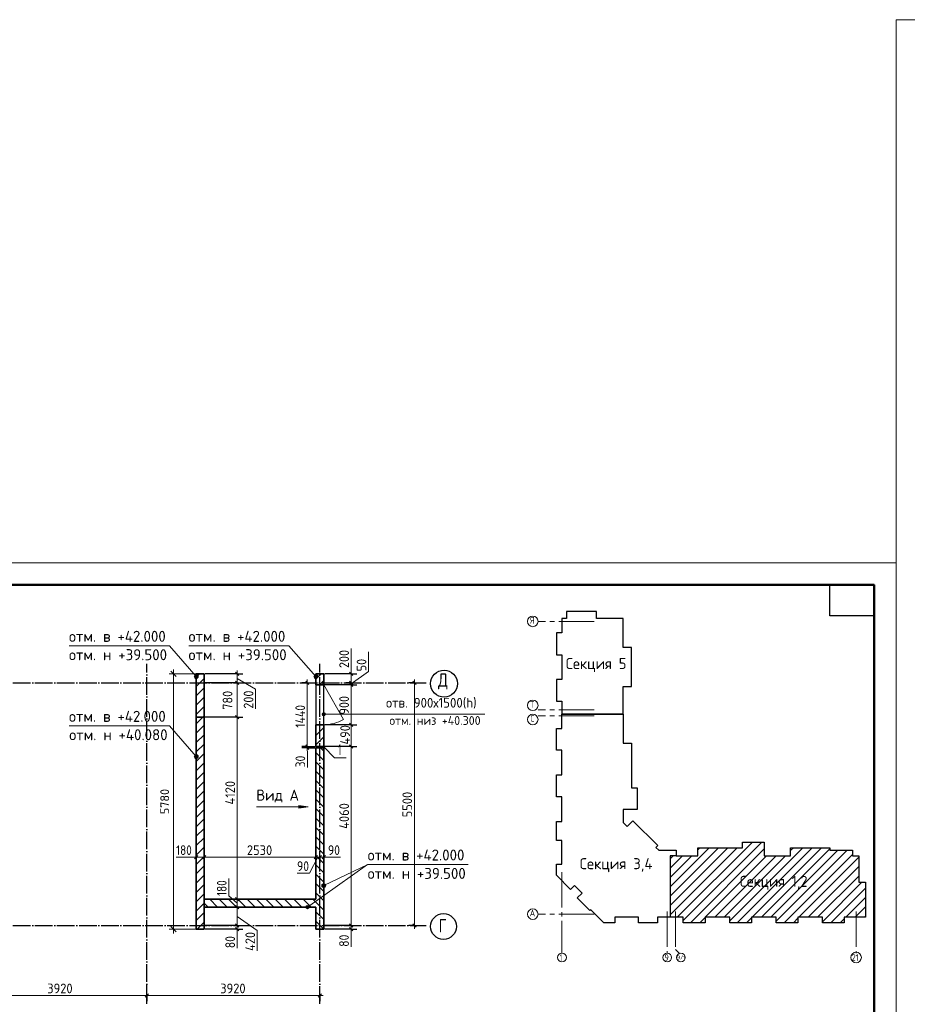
# Model space of a CAD drawing. Header units: millimetres. Extents: x -49773 to 2322955, y -3321 to 58485.
# Tile 518 of 580: x 2019893 to 2040009, y 25928 to 48225. Entities that reach past the tile are written whole.
import ezdxf

# ---------------------------------------------------------------- set-up
doc = ezdxf.new("R2010")
doc.units = ezdxf.units.MM
doc.header["$PDMODE"] = 65
doc.linetypes.add('______11', pattern=[500, 400, -50, 0, -50])
doc.linetypes.add('______5', pattern=[1100, 800, -100, 100, -100])
for name, color, linetype, lineweight in [('Standard', 7, 'Continuous', 25), ('Высотная отметка (окна)', 7, 'Continuous', 13), ('Высотная отметка (отверстия)', 7, 'Continuous', 13), ('Высотная отметки_ общее', 7, 'Continuous', 13), ('Макрос окна_ общее', 7, 'Continuous', 13), ('Ограждение_ 2D надпись', 7, 'Continuous', 13), ('Размерная линия_ общее', 7, 'Continuous', 13), ('СПДС_РАЗМЕРЫ', 152, 'Continuous', 25), ('Стена_ общее', 7, 'Continuous', 35), ('Фундамент_ общее', 7, 'Continuous', 35)]:
    doc.layers.add(name, color=color, linetype=linetype, lineweight=lineweight)
doc.layers.add('Осевая линия_ общее', color=7, linetype='______5', lineweight=13, true_color=0xa0a0a0)
doc.styles.add('ISOCPEUR', font='txt')
doc.dimstyles.new('__________2', dxfattribs={"dimtxt": 250, "dimasz": 200, "dimexe": 0, "dimexo": 0, "dimgap": 100, "dimtad": 1, "dimdec": 0, "dimrnd": 1, "dimzin": 12, "dimdsep": 46, "dimtxsty": 'ISOCPEUR', "dimblk": 'ALL_ML_STRICH', "dimblk1": 'ALL_ML_STRICH', "dimblk2": 'ALL_ML_STRICH', "dimsah": 1, "dimcen": 0, "dimclrd": 7, "dimclre": 7, "dimclrt": 7, "dimadec": 0, "dimazin": 0, "dimtfac": 1, "dimtdec": 0, "dimtmove": 1, "dimatfit": 3, "dimfxl": 0, "dimtzin": 0, "dimlwd": 0, "dimlwe": 13, "dimarcsym": 0})

# ---------------------------------------------------------------- blocks, each defined once
blk = doc.blocks.new('ALL_ML_STRICH')
at = {"color": 0, "linetype": 'ByBlock', "lineweight": -2}
for p, q in [((-1, 0), (0.5, 0)), ((-0.3, -0.3), (0.3, 0.3)), ((0, -0.5), (0, 0.5))]:
    blk.add_line(p, q, dxfattribs=at)
blk = doc.blocks.new('*D983')
at = {"layer": 'Defpoints', "color": 0}
for p in [(2023895, 33409), (2023380, 27629), (2023895, 27629)]:
    blk.add_point(p, dxfattribs=at)
at = {"layer": 'СПДС_РАЗМЕРЫ', "color": 7, "lineweight": 13}
for p, q in [((2023895, 33409), (2023380, 33409)), ((2023895, 27629), (2023380, 27629))]:
    blk.add_line(p, q, dxfattribs=at)
at = {"layer": 'СПДС_РАЗМЕРЫ', "color": 7, "lineweight": 0}
blk.add_line((2023380, 33209), (2023380, 27829), dxfattribs=at)
at = {"layer": 'СПДС_РАЗМЕРЫ', "color": 7, "lineweight": 0, "xscale": 200, "yscale": 200, "zscale": 200}
for p, rotation in [((2023380, 33409), 90), ((2023380, 27629), 270)]:
    blk.add_blockref('ALL_ML_STRICH', p, dxfattribs=dict(at, rotation=rotation))
at = {"layer": 'СПДС_РАЗМЕРЫ', "color": 7, "insert": (2023180, 30519), "char_height": 200, "attachment_point": 5, "rotation": 90, "style": 'ISOCPEUR'}
blk.add_mtext('5780', dxfattribs=at)

msp = doc.modelspace()

# ---------------------------------------------------------------- hatches: boundary and pattern name
at = {"layer": 'Высотная отметка (окна)', "linetype": 'Continuous', "lineweight": 13, "transparency": 33554687}
for points in [[(2026752.3, 32478.8), (2026752.3, 32516.3), (2026747.1, 32497.6)], [(2026752.3, 32516.3), (2026765.8, 32465.3), (2026765.8, 32529.8)], [(2026752.3, 32516.3), (2026752.3, 32478.8), (2026765.8, 32465.3)], [(2026765.8, 32529.8), (2026784.6, 32460.1), (2026784.6, 32535.1)], [(2026765.8, 32529.8), (2026765.8, 32465.3), (2026784.6, 32460.1)], [(2026784.6, 32535.1), (2026784.6, 32460.1), (2026803.3, 32465.3)], [(2026784.6, 32535.1), (2026803.3, 32465.3), (2026803.3, 32529.8)], [(2026803.3, 32529.8), (2026803.3, 32465.3), (2026816.8, 32478.8)], [(2026803.3, 32529.8), (2026816.8, 32478.8), (2026816.8, 32516.3)], [(2026816.8, 32516.3), (2026816.8, 32478.8), (2026822.1, 32497.6)]]:
    msp.add_hatch(color=7, dxfattribs=at).paths.add_polyline_path(points)
at = {"layer": 'Высотная отметки_ общее', "linetype": 'Continuous', "lineweight": 13, "transparency": 33554687}
for points in [[(2023850.7, 33342), (2023908.8, 33393.1), (2023885.9, 33394.6)], [(2023850.7, 33342), (2023885.9, 33394.6), (2023852.1, 33364.9)], [(2023860.8, 33321), (2023908.8, 33393.1), (2023850.7, 33342)], [(2023852.1, 33364.9), (2023885.9, 33394.6), (2023864.9, 33384.5)], [(2023860.8, 33321), (2023928.4, 33380.4), (2023908.8, 33393.1)], [(2023880.4, 33308.2), (2023928.4, 33380.4), (2023860.8, 33321)], [(2023880.4, 33308.2), (2023938.5, 33359.3), (2023928.4, 33380.4)], [(2023903.2, 33306.7), (2023938.5, 33359.3), (2023880.4, 33308.2)], [(2023903.2, 33306.7), (2023937, 33336.5), (2023938.5, 33359.3)], [(2023937, 33336.5), (2023903.2, 33306.7), (2023924.3, 33316.9)], [(2026560.6, 33342), (2026618.8, 33393.1), (2026595.9, 33394.6)], [(2026560.6, 33342), (2026595.9, 33394.6), (2026562.1, 33364.9)], [(2026570.8, 33321), (2026618.8, 33393.1), (2026560.6, 33342)], [(2026562.1, 33364.9), (2026595.9, 33394.6), (2026574.9, 33384.5)], [(2026570.8, 33321), (2026638.4, 33380.4), (2026618.8, 33393.1)], [(2026590.4, 33308.2), (2026638.4, 33380.4), (2026570.8, 33321)], [(2026590.4, 33308.2), (2026648.5, 33359.3), (2026638.4, 33380.4)], [(2026613.2, 33306.7), (2026648.5, 33359.3), (2026590.4, 33308.2)], [(2026613.2, 33306.7), (2026647, 33336.5), (2026648.5, 33359.3)], [(2026647, 33336.5), (2026613.2, 33306.7), (2026634.3, 33316.9)], [(2023850.7, 31530.1), (2023908.8, 31581.2), (2023885.9, 31582.7)], [(2023850.7, 31530.1), (2023885.9, 31582.7), (2023852.1, 31553)], [(2023860.8, 31509.1), (2023908.8, 31581.2), (2023850.7, 31530.1)], [(2023852.1, 31553), (2023885.9, 31582.7), (2023864.9, 31572.6)], [(2023860.8, 31509.1), (2023928.4, 31568.5), (2023908.8, 31581.2)], [(2023880.4, 31496.3), (2023928.4, 31568.5), (2023860.8, 31509.1)], [(2023880.4, 31496.3), (2023938.5, 31547.4), (2023928.4, 31568.5)], [(2023903.2, 31494.8), (2023938.5, 31547.4), (2023880.4, 31496.3)], [(2023903.2, 31494.8), (2023937, 31524.6), (2023938.5, 31547.4)], [(2023937, 31524.6), (2023903.2, 31494.8), (2023924.3, 31505)], [(2026740, 28619.1), (2026780.9, 28570.9), (2026747.6, 28640.7)], [(2026759.3, 28578.5), (2026740, 28619.1), (2026743.9, 28596.1)], [(2026740, 28619.1), (2026759.3, 28578.5), (2026780.9, 28570.9)], [(2026747.6, 28640.7), (2026803.9, 28574.9), (2026765.2, 28656.1)], [(2026747.6, 28640.7), (2026780.9, 28570.9), (2026803.9, 28574.9)], [(2026765.2, 28656.1), (2026821.5, 28590.2), (2026788.2, 28660.1)], [(2026765.2, 28656.1), (2026803.9, 28574.9), (2026821.5, 28590.2)], [(2026788.2, 28660.1), (2026821.5, 28590.2), (2026829.2, 28611.8)], [(2026788.2, 28660.1), (2026829.2, 28611.8), (2026809.8, 28652.4)], [(2026809.8, 28652.4), (2026829.2, 28611.8), (2026825.2, 28634.8)]]:
    msp.add_hatch(color=7, dxfattribs=at).paths.add_polyline_path(points)
at = {"layer": 'Ограждение_ 2D надпись', "linetype": 'Continuous', "lineweight": 13, "transparency": 33554687}
for points in [[(2026376, 28125.9), (2026416.4, 28092), (2026379.2, 28144.7)], [(2026397.6, 28095.3), (2026376, 28125.9), (2026382.5, 28107.6)], [(2026376, 28125.9), (2026397.6, 28095.3), (2026416.4, 28092)], [(2026379.2, 28144.7), (2026434.8, 28098.5), (2026391.5, 28159.8)], [(2026379.2, 28144.7), (2026416.4, 28092), (2026434.8, 28098.5)], [(2026391.5, 28159.8), (2026447, 28113.6), (2026409.9, 28166.3)], [(2026391.5, 28159.8), (2026434.8, 28098.5), (2026447, 28113.6)], [(2026409.9, 28166.3), (2026447, 28113.6), (2026450.3, 28132.4)], [(2026409.9, 28166.3), (2026450.3, 28132.4), (2026428.7, 28163.1)], [(2026428.7, 28163.1), (2026450.3, 28132.4), (2026443.8, 28150.8)]]:
    msp.add_hatch(color=7, dxfattribs=at).paths.add_polyline_path(points)
at = {"layer": 'Осевая линия_ общее', "linetype": 'Continuous', "lineweight": 13, "transparency": 33554687}
msp.add_hatch(color=7, dxfattribs=at).paths.add_polyline_path([(2026221, 30371.1), (2026431, 30401.1), (2026221, 30431.1)])

# ---------------------------------------------------------------- linework, layer by layer
at = {"layer": 'Standard', "color": 7, "linetype": '______5', "lineweight": 13, "transparency": 33554687}
for p, q in [((2032911, 34599.1), (2031641, 34599.1)), ((2032911, 32598.1), (2031641, 32598.1)), ((2032911, 32458.1), (2031641, 32458.1)), ((2032182, 28918.3), (2032182, 27088.3)), ((2032911, 27969.1), (2031641, 27969.1)), ((2034568, 28028.3), (2034568, 27088.3)), ((2034758, 28028.3), (2034758, 27166.2)), ((2038848, 28028.3), (2038848, 27088.3)), ((2034842.5, 27081.7), (2034758, 27166.2))]:
    msp.add_line(p, q, dxfattribs=at)
at = {"layer": 'Standard', "color": 7, "linetype": 'Continuous', "lineweight": 13, "transparency": 33554687}
for p, q in [((2034642, 28595.3), (2035519.9, 29473.1)), ((2034642, 28171), (2035944.1, 29473.1)), ((2034642, 28383.1), (2035732, 29473.1)), ((2034642, 27958.9), (2036156.3, 29473.1)), ((2034794.4, 27899.1), (2036497.4, 29602.1)), ((2034932, 27824.6), (2036709.5, 29602.1)), ((2035093.7, 27774.1), (2036766, 29446.5)), ((2035261, 29426.4), (2035307.7, 29473.1)), ((2035984, 27815.9), (2037641.2, 29473.1)), ((2036154.3, 27774.1), (2037853.3, 29473.1)), ((2036276, 29592.9), (2036285.2, 29602.1)), ((2036491.5, 27899.1), (2038065.4, 29473.1)), ((2036703.6, 27899.1), (2038251, 29446.6)), ((2037365, 29409.1), (2037429, 29473.1)), ((2034642, 29019.5), (2034911.6, 29289.1)), ((2034642, 29231.7), (2034699.5, 29289.1)), ((2034642, 28807.4), (2035123.7, 29289.1)), ((2035430.8, 27899.1), (2036820.8, 29289.1)), ((2035642.9, 27899.1), (2037032.9, 29289.1)), ((2035855.1, 27899.1), (2037245.1, 29289.1)), ((2036915.7, 27899.1), (2038431.7, 29415.1)), ((2037036, 27807.3), (2038643.8, 29415.1)), ((2037215, 27774.1), (2038763, 29322.1)), ((2037552.1, 27899.1), (2038910, 29257)), ((2037764.2, 27899.1), (2038910, 29044.9)), ((2037976.4, 27899.1), (2038910, 28832.8)), ((2038088, 27798.6), (2038980.5, 28691.1)), ((2038275.6, 27774.1), (2039063, 28561.5)), ((2038612.8, 27899.1), (2039063, 28349.4)), ((2038824.9, 27899.1), (2039063, 28137.2)), ((2035305.8, 27774.1), (2035424, 27892.3)), ((2036366.4, 27774.1), (2036476, 27883.7)), ((2037427.1, 27774.1), (2037528, 27875)), ((2039037, 27899.1), (2039063, 27925.1)), ((2038487.8, 27774.1), (2038580, 27866.4))]:
    msp.add_line(p, q, dxfattribs=at)
for points in [[(2039754.9, 6224.7), (2099154.9, 6224.7), (2099154.9, 48224.7), (2039754.9, 48224.7), (2039754.9, 6224.7)], [(1997754.9, 6224.7), (2039754.9, 6224.7), (2039754.9, 35924.7), (1997754.9, 35924.7), (1997754.9, 6224.7)]]:
    msp.add_lwpolyline(points, close=True, dxfattribs=at)
at = {"layer": 'Standard', "color": 7, "linetype": 'Continuous', "lineweight": 50, "transparency": 33554687}
msp.add_lwpolyline([(1999754.9, 35424.7), (2039254.9, 35424.7), (2039254.9, 6724.7), (1999754.9, 6724.7), (1999754.9, 35424.7)], close=True, dxfattribs=at)
at = {"layer": 'Standard', "color": 7, "linetype": 'Continuous', "lineweight": 25, "transparency": 33554687}
msp.add_lwpolyline([(2039254.9, 35424.7), (2039254.9, 34724.7), (2038254.9, 34724.7), (2038254.9, 35424.7), (2039254.9, 35424.7)], close=True, dxfattribs=at)
at = {"layer": 'Standard', "color": 7, "linetype": 'Continuous', "lineweight": 13, "transparency": 33554687}
for centre, radius in [((2031521, 34599.1), 120), ((2031521, 32698.1), 120), ((2031521, 32378.2), 120), ((2031521, 27969.1), 120), ((2032182, 26988.3), 100), ((2034568, 26988.3), 100), ((2034878, 26988.3), 100), ((2038848, 26988.3), 120)]:
    msp.add_circle(centre, radius, dxfattribs=at)
at = {"layer": 'Высотная отметка (окна)', "color": 7, "linetype": 'Continuous', "lineweight": 13, "transparency": 33554687}
for p, q in [((2026747.1, 32497.6), (2026747.1, 32497.6)), ((2026784.6, 32535.1), (2026784.6, 32535.1)), ((2026784.6, 32497.6), (2030431.3, 32497.6)), ((2026784.6, 32460.1), (2026784.6, 32460.1)), ((2026822.1, 32497.6), (2026822.1, 32497.6))]:
    msp.add_line(p, q, dxfattribs=at)
msp.add_circle((2026784.6, 32497.6), 37.5, dxfattribs=at)
at = {"layer": 'Высотная отметка (отверстия)', "color": 7, "linetype": 'Continuous', "lineweight": 13, "transparency": 33554687}
msp.add_lwpolyline([(2026784.6, 31759.2), (2027025, 31509.1), (2027295, 31509.1)], dxfattribs=at)
at = {"layer": 'Высотная отметки_ общее', "color": 7, "linetype": 'Continuous', "lineweight": 13, "transparency": 33554687}
for p, q in [((2023860.8, 33321), (2023860.8, 33321)), ((2023864.9, 33384.5), (2023864.9, 33384.5)), ((2023924.3, 33316.9), (2023924.3, 33316.9)), ((2023928.4, 33380.4), (2023928.4, 33380.4)), ((2026570.8, 33321), (2026570.8, 33321)), ((2026574.9, 33384.5), (2026574.9, 33384.5)), ((2026634.3, 33316.9), (2026634.3, 33316.9)), ((2026638.4, 33380.4), (2026638.4, 33380.4)), ((2023860.8, 31509.1), (2023860.8, 31509.1)), ((2023864.9, 31572.6), (2023864.9, 31572.6)), ((2023924.3, 31505), (2023924.3, 31505)), ((2023928.4, 31568.5), (2023928.4, 31568.5)), ((2026743.9, 28596.1), (2026743.9, 28596.1)), ((2026765.2, 28656.1), (2026765.2, 28656.1)), ((2026803.9, 28574.9), (2026803.9, 28574.9)), ((2026825.2, 28634.8), (2026825.2, 28634.8))]:
    msp.add_line(p, q, dxfattribs=at)
for points in [[(2023894.6, 33350.7), (2023284.6, 34044.5), (2021016.4, 34044.5)], [(2026604.6, 33350.7), (2025994.6, 34044.5), (2023726.4, 34044.5)], [(2023894.6, 31538.8), (2023284.6, 32232.6), (2021016.4, 32232.6)], [(2026784.6, 28615.5), (2027785.2, 29092.4), (2030053.4, 29092.4)]]:
    msp.add_lwpolyline(points, dxfattribs=at)
for centre in [(2023894.6, 33350.7), (2026604.6, 33350.7), (2023894.6, 31538.8), (2026784.6, 28615.5)]:
    msp.add_circle(centre, 45, dxfattribs=at)
at = {"layer": 'Макрос окна_ общее', "color": 7, "linetype": 'Continuous', "lineweight": 13, "transparency": 33554687}
msp.add_line((2026784.6, 33159.2), (2027234.6, 32379.8), dxfattribs=at)
at = {"layer": 'Макрос окна_ общее', "color": 7, "linetype": 'Continuous', "lineweight": -3, "transparency": 33554687}
for p, q in [((2026604.6, 31769.2), (2026604.6, 31739.2)), ((2026784.6, 31769.2), (2026604.6, 31769.2)), ((2026784.6, 31739.2), (2026784.6, 31769.2))]:
    msp.add_line(p, q, dxfattribs=at)
at = {"layer": 'Макрос окна_ общее', "color": 7, "linetype": 'Continuous', "lineweight": 13, "transparency": 33554687}
msp.add_arc((2026784.6, 33159.2), 900, 270, 300, dxfattribs=at)
at = {"layer": 'Ограждение_ 2D надпись', "color": 7, "linetype": 'Continuous', "lineweight": 13, "transparency": 33554687}
for p, q in [((2026413.1, 28129.2), (2027778.4, 29092.4)), ((2026382.5, 28107.6), (2026382.5, 28107.6)), ((2026391.5, 28159.8), (2026391.5, 28159.8)), ((2026434.8, 28098.5), (2026434.8, 28098.5)), ((2026443.8, 28150.8), (2026443.8, 28150.8))]:
    msp.add_line(p, q, dxfattribs=at)
msp.add_circle((2026413.1, 28129.2), 37.5, dxfattribs=at)
at = {"layer": 'Осевая линия_ общее', "color": 253, "linetype": '______11', "lineweight": -3, "true_color": 0xa0a0a0, "transparency": 33554687}
for p, q in [((2022774.6, 25937.7), (2022774.6, 33639.2)), ((2026694.6, 25937.7), (2026694.6, 33639.2)), ((2001734.6, 33209.2), (2029104.6, 33209.2)), ((2001734.6, 27709.2), (2029104.6, 27709.2))]:
    msp.add_line(p, q, dxfattribs=at)
at = {"layer": 'Осевая линия_ общее', "color": 7, "linetype": 'Continuous', "lineweight": 13, "transparency": 33554687}
for p, q in [((2025261, 30401.1), (2026431, 30401.1)), ((2026221, 30401.1), (2026206, 30401.1)), ((2026431, 30401.1), (2026221, 30431.1)), ((2026221, 30431.1), (2026221, 30371.1)), ((2026221, 30371.1), (2026431, 30401.1)), ((2026431, 30401.1), (2026431, 30401.1)), ((2026431, 30401.1), (2026431, 30401.1)), ((2026431, 30401.1), (2026431, 30401.1))]:
    msp.add_line(p, q, dxfattribs=at)
at = {"layer": 'Осевая линия_ общее', "color": 7, "linetype": 'Continuous', "lineweight": 25, "transparency": 33554687}
for centre, radius in [((2029510.4, 33189.7), 305.8), ((2029497, 27689.7), 292.4)]:
    msp.add_circle(centre, radius, dxfattribs=at)
at = {"layer": 'Размерная линия_ общее', "color": 7, "linetype": 'Continuous', "lineweight": 13, "transparency": 33554687}
for p, q in [((2027405.8, 33542.4), (2027405.8, 33982.4)), ((2027800.4, 33468.1), (2027800.4, 33908.1)), ((2024823.7, 33409.2), (2024823.7, 33484.2)), ((2027405.8, 33309.2), (2027405.8, 33542.4)), ((2027405.8, 33409.2), (2027405.8, 33484.2)), ((2027405.8, 33181.5), (2027800.4, 33468.1)), ((2024823.7, 33209.2), (2024823.7, 33409.2)), ((2024823.7, 33309.2), (2025239.1, 33061.9)), ((2026411.7, 33209.2), (2026411.7, 33284.2)), ((2027405.8, 33209.2), (2027405.8, 33409.2)), ((2028837, 33209.2), (2028837, 33284.2)), ((2024823.7, 28309.2), (2024823.7, 33209.2)), ((2025239.1, 33061.9), (2025239.1, 32621.9)), ((2026411.7, 31769.2), (2026411.7, 33209.2)), ((2027405.8, 33009.2), (2027405.8, 33209.2)), ((2027405.8, 32259.2), (2027405.8, 33159.2)), ((2028837, 27709.2), (2028837, 33209.2)), ((2027405.8, 31769.2), (2027405.8, 32259.2)), ((2026411.7, 31739.2), (2026411.7, 31769.2)), ((2026411.7, 31754.2), (2026413.3, 31578.6)), ((2026411.7, 31739.2), (2026411.7, 31664.2)), ((2026413.3, 31578.6), (2026413.3, 31292.6)), ((2023834.1, 29258.6), (2023438.1, 29258.6)), ((2023894.6, 29258.7), (2023819.6, 29258.7)), ((2023984.6, 29258.7), (2023834.1, 29258.6)), ((2023894.6, 29258.7), (2024074.6, 29258.7)), ((2024074.6, 29258.7), (2026604.6, 29258.7)), ((2026649.6, 29258.7), (2026464.1, 28896.9)), ((2026604.6, 29258.7), (2026694.6, 29258.7)), ((2026694.6, 29258.7), (2026784.6, 29258.7)), ((2026739.6, 29258.7), (2026879, 29259.7)), ((2026784.6, 29258.7), (2026859.6, 29258.7)), ((2026879, 29259.7), (2027165, 29259.7)), ((2024632.4, 28382.5), (2024632.4, 28778.5)), ((2026464.1, 28896.9), (2026178.1, 28896.9)), ((2024823.7, 28219.2), (2024632.4, 28382.5)), ((2024823.7, 28129.2), (2024823.7, 28309.2)), ((2024823.7, 27709.2), (2024823.7, 28129.2)), ((2024823.7, 27919.2), (2025278, 27600.1)), ((2024823.7, 27629.2), (2024823.7, 27709.2)), ((2024823.7, 27669.2), (2024823.7, 27484.7)), ((2027405.8, 27669.2), (2027403.7, 27516)), ((2027405.8, 27629.2), (2027405.8, 27709.2)), ((2028837, 27709.2), (2028837, 27634.2)), ((2024823.7, 27629.2), (2024823.7, 27554.2)), ((2024823.7, 27484.7), (2024823.7, 27198.7)), ((2025278, 27600.1), (2025278, 27138.1)), ((2027403.7, 27516), (2027403.7, 27230)), ((2027405.8, 27629.2), (2027405.8, 27554.2)), ((2018854.6, 26127.5), (2022774.6, 26127.5)), ((2022774.6, 26127.5), (2026694.6, 26127.5)), ((2026694.6, 26127.5), (2026769.6, 26127.5))]:
    msp.add_line(p, q, dxfattribs=at)
at = {"layer": 'Размерная линия_ общее', "color": 7, "linetype": 'Continuous', "lineweight": 25, "transparency": 33554687}
for p, q in [((2024861.2, 33371.7), (2024786.2, 33446.7)), ((2027443.3, 33371.7), (2027368.3, 33446.7)), ((2024861.2, 33171.7), (2024786.2, 33246.7)), ((2026449.2, 33171.7), (2026374.2, 33246.7)), ((2027443.3, 33171.7), (2027368.3, 33246.7)), ((2028874.5, 33171.7), (2028799.5, 33246.7)), ((2027443.3, 33121.7), (2027368.3, 33196.7)), ((2024861.2, 32391.7), (2024786.2, 32466.7)), ((2027443.3, 32221.7), (2027368.3, 32296.7)), ((2026449.2, 31731.7), (2026374.2, 31806.7)), ((2026449.2, 31701.7), (2026374.2, 31776.7)), ((2027443.3, 31731.7), (2027368.3, 31806.7)), ((2023857.1, 29221.2), (2023932.1, 29296.2)), ((2024037.1, 29221.2), (2024112.1, 29296.2)), ((2026567.1, 29221.2), (2026642.1, 29296.2)), ((2026657.1, 29221.2), (2026732.1, 29296.2)), ((2026747.1, 29221.2), (2026822.1, 29296.2)), ((2024861.2, 28271.7), (2024786.2, 28346.7)), ((2024861.2, 28091.7), (2024786.2, 28166.7)), ((2024861.2, 27671.7), (2024786.2, 27746.7)), ((2024861.2, 27591.7), (2024786.2, 27666.7)), ((2027443.3, 27671.7), (2027368.3, 27746.7)), ((2027443.3, 27591.7), (2027368.3, 27666.7)), ((2028874.5, 27671.7), (2028799.5, 27746.7)), ((2022737.1, 26090), (2022812.1, 26165)), ((2026657.1, 26090), (2026732.1, 26165))]:
    msp.add_line(p, q, dxfattribs=at)
at = {"layer": 'Размерная линия_ общее', "color": 253, "linetype": 'Continuous', "lineweight": -3, "true_color": 0xa0a0a0, "transparency": 33554687}
for p, q in [((2024823.7, 33409.2), (2024094.6, 33409.2)), ((2024823.7, 33409.2), (2024698.7, 33409.2)), ((2024823.7, 33409.2), (2024948.7, 33409.2)), ((2027405.8, 33409.2), (2027280.8, 33409.2)), ((2027405.8, 33409.2), (2027530.8, 33409.2)), ((2024823.7, 33209.2), (2024094.6, 33209.2)), ((2024823.7, 33209.2), (2024698.7, 33209.2)), ((2024823.7, 33209.2), (2024948.7, 33209.2)), ((2026411.7, 33209.2), (2026286.7, 33209.2)), ((2026411.7, 33209.2), (2026357.6, 33209.2)), ((2026411.7, 33209.2), (2026536.7, 33209.2)), ((2027405.8, 33209.2), (2027280.8, 33209.2)), ((2027405.8, 33159.2), (2027280.8, 33159.2)), ((2027405.8, 33209.2), (2027530.8, 33209.2)), ((2027405.8, 33209.2), (2027518, 33209.2)), ((2027405.8, 33159.2), (2027530.8, 33159.2)), ((2028837, 33209.2), (2028712, 33209.2)), ((2028837, 33209.2), (2028962, 33209.2)), ((2028837, 33209.2), (2028953.2, 33209.2)), ((2024823.7, 32429.2), (2024094.6, 32429.2)), ((2024823.7, 32429.2), (2024698.7, 32429.2)), ((2024823.7, 32429.2), (2024948.7, 32429.2)), ((2027405.8, 32259.2), (2027280.8, 32259.2)), ((2027405.8, 32259.2), (2027530.8, 32259.2)), ((2026411.7, 31769.2), (2026286.7, 31769.2)), ((2026411.7, 31739.2), (2026286.7, 31739.2)), ((2026411.7, 31769.2), (2026536.7, 31769.2)), ((2026411.7, 31769.2), (2026584.6, 31769.2)), ((2026411.7, 31739.2), (2026536.7, 31739.2)), ((2026411.7, 31739.2), (2026584.6, 31739.2)), ((2027405.8, 31769.2), (2027280.8, 31769.2)), ((2027405.8, 31769.2), (2027530.8, 31769.2)), ((2023894.6, 29258.7), (2023894.6, 29383.7)), ((2023894.6, 29258.7), (2023894.6, 29133.7)), ((2024074.6, 29258.7), (2024074.6, 29383.7)), ((2024074.6, 29258.7), (2024074.6, 29133.7)), ((2026604.6, 29258.7), (2026604.6, 29383.7)), ((2026604.6, 29258.7), (2026604.6, 29133.7)), ((2026694.6, 29258.7), (2026694.6, 29383.7)), ((2026694.6, 29258.7), (2026694.6, 29133.7)), ((2026694.6, 29258.7), (2026694.6, 29258.7)), ((2026784.6, 29258.7), (2026784.6, 29383.7)), ((2026784.6, 29258.7), (2026784.6, 29133.7)), ((2024823.7, 28309.2), (2024698.7, 28309.2)), ((2024823.7, 28129.2), (2024698.7, 28129.2)), ((2024823.7, 28309.2), (2024948.7, 28309.2)), ((2024823.7, 28129.2), (2024948.7, 28129.2)), ((2024823.7, 27709.2), (2024698.7, 27709.2)), ((2024823.7, 27709.2), (2024948.7, 27709.2)), ((2027405.8, 27709.2), (2027280.8, 27709.2)), ((2027405.8, 27709.2), (2027530.8, 27709.2)), ((2028837, 27709.2), (2028712, 27709.2)), ((2028837, 27709.2), (2028962, 27709.2)), ((2028837, 27709.2), (2028837, 27709.2)), ((2024823.7, 27629.2), (2024698.7, 27629.2)), ((2024823.7, 27629.2), (2024948.7, 27629.2)), ((2027405.8, 27629.2), (2027280.8, 27629.2)), ((2027405.8, 27629.2), (2027530.8, 27629.2)), ((2022774.6, 26127.5), (2022774.6, 26252.5)), ((2022774.6, 26127.5), (2022774.6, 26002.5)), ((2026694.6, 26127.5), (2026694.6, 26252.5)), ((2026694.6, 26127.5), (2026694.6, 26002.5)), ((2026694.6, 26127.5), (2026694.6, 26054.3))]:
    msp.add_line(p, q, dxfattribs=at)
for points in [[(2027405.8, 33409.2), (2027388.7, 33409.2), (2027388.7, 33409.2), (2026804.6, 33409.2)], [(2027405.8, 33159.2), (2027388.6, 33159.2), (2027388.6, 33159.2), (2026804.6, 33159.2)], [(2027405.8, 32259.2), (2027388.7, 32259.2), (2027388.7, 32259.2), (2027388.3, 32259.2), (2027388.3, 32259.2), (2026804.6, 32259.2)], [(2027405.8, 31769.2), (2027388.6, 31769.2), (2027388.6, 31769.2), (2027388.2, 31769.2), (2027388.2, 31769.2), (2026804.6, 31769.2)], [(2023894.6, 29258.7), (2023894.6, 29275.6), (2023894.6, 29275.6), (2023894.6, 29275.8), (2023894.6, 29275.8), (2023894.6, 29769.2)], [(2024074.6, 29258.7), (2024074.6, 29275.6), (2024074.6, 29275.6), (2024074.6, 29275.8), (2024074.6, 29275.8), (2024074.6, 29769.2)], [(2026604.6, 29258.7), (2026604.6, 29276.6), (2026604.6, 29276.6), (2026604.6, 29427)], [(2026784.6, 29258.7), (2026784.6, 29276.7), (2026784.6, 29276.7), (2026784.6, 29418.6)], [(2024823.7, 28309.2), (2024806.7, 28309.2), (2024806.7, 28309.2), (2024622, 28309.2), (2024622, 28309.2), (2024094.6, 28309.2)], [(2024823.7, 28129.2), (2024806.7, 28129.2), (2024806.7, 28129.2), (2024651, 28129.2), (2024651, 28129.2), (2024094.6, 28129.2)], [(2024823.7, 27709.2), (2024806.7, 27709.2), (2024806.7, 27709.2), (2024718.9, 27709.2), (2024718.9, 27709.2), (2024250.5, 27709.2), (2024250.5, 27709.2), (2024094.6, 27709.2)], [(2027405.8, 27709.2), (2027387.1, 27709.2), (2027387.1, 27709.2), (2027386.9, 27709.2), (2027386.9, 27709.2), (2027386.9, 27709.2), (2027386.9, 27709.2), (2026804.6, 27709.2)], [(2024823.7, 27629.2), (2024806.7, 27629.2), (2024806.7, 27629.2), (2024731.8, 27629.2), (2024731.8, 27629.2), (2024332.4, 27629.2), (2024332.4, 27629.2), (2024094.6, 27629.2)], [(2027405.8, 27629.2), (2027387.1, 27629.2), (2027387.1, 27629.2), (2027386.9, 27629.2), (2027386.9, 27629.2), (2027386.9, 27629.2), (2027386.9, 27629.2), (2026822.9, 27629.2), (2026822.9, 27629.2), (2026804.6, 27629.2)], [(2022774.6, 26127.5), (2022774.6, 26144.5), (2022774.6, 26144.5), (2022774.6, 26377.4)]]:
    msp.add_lwpolyline(points, dxfattribs=at)
at = {"layer": 'Размерная линия_ общее', "color": 7, "linetype": 'Continuous', "lineweight": 13, "transparency": 33554687}
msp.add_lwpolyline([(2027405.8, 27709.2), (2027405.8, 27766.1), (2027405.8, 27766.1), (2027405.8, 31769.2)], dxfattribs=at)
at = {"layer": 'Стена_ общее', "color": 7, "linetype": 'Continuous', "lineweight": 35, "transparency": 33554687}
for p, q in [((2023894.6, 33409.2), (2023894.6, 27629.2)), ((2024074.6, 33409.2), (2023894.6, 33409.2)), ((2024074.6, 27629.2), (2024074.6, 33409.2)), ((2026784.6, 33409.2), (2026604.6, 33409.2)), ((2026604.6, 33409.2), (2026604.6, 33159.2)), ((2026784.6, 33159.2), (2026784.6, 33409.2)), ((2026784.6, 33159.2), (2026604.6, 33159.2)), ((2024074.6, 32429.2), (2023894.6, 32429.2)), ((2026604.6, 32259.2), (2026784.6, 32259.2)), ((2026604.6, 32259.2), (2026604.6, 31769.2)), ((2026784.6, 31769.2), (2026784.6, 32259.2)), ((2026604.6, 31769.2), (2026784.6, 31769.2)), ((2026604.6, 31739.2), (2026784.6, 31739.2)), ((2026604.6, 31739.2), (2026604.6, 28309.2)), ((2026784.6, 27629.2), (2026784.6, 31739.2)), ((2026604.6, 28309.2), (2024074.6, 28309.2)), ((2024074.6, 28309.2), (2024074.6, 28129.2)), ((2024074.6, 28129.2), (2026604.6, 28129.2)), ((2026604.6, 28129.2), (2026604.6, 27629.2)), ((2023894.6, 27629.2), (2024074.6, 27629.2)), ((2026604.6, 27629.2), (2026784.6, 27629.2))]:
    msp.add_line(p, q, dxfattribs=at)
at = {"layer": 'Стена_ общее', "color": 253, "linetype": '______11', "lineweight": 18, "true_color": 0xababab, "transparency": 33554687}
for p, q in [((2023894.6, 33338.9), (2023964.8, 33409.2)), ((2026684.7, 33159.2), (2026784.6, 33259.1)), ((2023894.6, 32914.6), (2024074.6, 33094.6)), ((2023894.6, 32490.4), (2024074.6, 32670.4)), ((2023894.6, 32066.1), (2024074.6, 32246.1)), ((2023894.6, 31641.9), (2024074.6, 31821.9)), ((2026709.1, 31739.2), (2026784.6, 31663.6)), ((2023894.6, 31217.6), (2024074.6, 31397.6)), ((2026604.6, 31419.4), (2026784.6, 31239.4)), ((2026604.6, 30995.1), (2026784.6, 30815.1)), ((2023894.6, 30793.3), (2024074.6, 30973.3)), ((2023894.6, 30369.1), (2024074.6, 30549.1)), ((2026604.6, 30570.9), (2026784.6, 30390.8)), ((2023894.6, 29944.8), (2024074.6, 30124.8)), ((2026604.6, 30146.6), (2026784.6, 29966.6)), ((2023894.6, 29520.5), (2024074.6, 29700.5)), ((2026604.6, 29722.3), (2026784.6, 29542.3)), ((2023894.6, 29096.3), (2024074.6, 29276.3)), ((2026604.6, 29298.1), (2026784.6, 29118.1)), ((2023894.6, 28672), (2024074.6, 28852)), ((2026604.6, 28873.8), (2026784.6, 28693.8)), ((2023894.6, 28247.7), (2024074.6, 28427.7)), ((2026604.6, 28449.5), (2026784.6, 28269.5)), ((2024379.4, 28129.2), (2024199.4, 28309.2)), ((2024803.6, 28129.2), (2024623.6, 28309.2)), ((2025227.9, 28129.2), (2025047.9, 28309.2)), ((2025652.2, 28129.2), (2025472.1, 28309.2)), ((2026076.4, 28129.2), (2025896.4, 28309.2)), ((2026500.7, 28129.2), (2026320.7, 28309.2)), ((2023894.6, 27823.5), (2024074.6, 28003.5)), ((2026604.6, 28025.3), (2026784.6, 27845.3))]:
    msp.add_line(p, q, dxfattribs=at)
at = {"layer": 'Стена_ общее', "color": 253, "linetype": '______5', "lineweight": 18, "true_color": 0xababab, "transparency": 33554687}
for p, q in [((2023894.6, 33126.8), (2024074.6, 33306.8)), ((2026604.6, 33291.2), (2026722.6, 33409.2)), ((2026746.8, 33159.2), (2026784.6, 33196.9)), ((2023894.6, 32702.5), (2024074.6, 32882.5)), ((2023894.6, 32278.3), (2024074.6, 32458.3)), ((2026604.6, 32230.5), (2026633.2, 32259.2)), ((2026604.6, 32018.4), (2026784.6, 32198.4)), ((2023894.6, 31854), (2024074.6, 32034)), ((2023894.6, 31429.7), (2024074.6, 31609.7)), ((2026604.6, 31631.5), (2026784.6, 31451.5)), ((2023894.6, 31005.5), (2024074.6, 31185.5)), ((2026604.6, 31207.3), (2026784.6, 31027.3)), ((2026604.6, 30783), (2026784.6, 30603)), ((2023894.6, 30581.2), (2024074.6, 30761.2)), ((2023894.6, 30156.9), (2024074.6, 30336.9)), ((2026604.6, 30358.7), (2026784.6, 30178.7)), ((2023894.6, 29732.7), (2024074.6, 29912.7)), ((2026604.6, 29934.5), (2026784.6, 29754.5)), ((2023894.6, 29308.4), (2024074.6, 29488.4)), ((2026604.6, 29510.2), (2026784.6, 29330.2)), ((2023894.6, 28884.1), (2024074.6, 29064.1)), ((2026604.6, 29085.9), (2026784.6, 28905.9)), ((2023894.6, 28459.9), (2024074.6, 28639.9)), ((2026604.6, 28661.7), (2026784.6, 28481.7)), ((2023894.6, 28035.6), (2024074.6, 28215.6)), ((2024167.2, 28129.2), (2024074.6, 28221.8)), ((2024591.5, 28129.2), (2024411.5, 28309.2)), ((2025015.8, 28129.2), (2024835.8, 28309.2)), ((2025440, 28129.2), (2025260, 28309.2)), ((2025864.3, 28129.2), (2025684.3, 28309.2)), ((2026288.5, 28129.2), (2026108.5, 28309.2)), ((2026604.6, 28237.4), (2026532.8, 28309.2)), ((2026604.6, 28237.4), (2026784.6, 28057.4)), ((2023912.4, 27629.2), (2024074.6, 27791.3)), ((2026604.6, 27813.2), (2026784.6, 27633.1))]:
    msp.add_line(p, q, dxfattribs=at)
at = {"layer": 'Стена_ общее', "color": 7, "linetype": 'Continuous', "lineweight": 25, "transparency": 33554687}
for p, q in [((2026604.6, 33159.2), (2026604.6, 32259.2)), ((2026784.6, 32259.2), (2026784.6, 33159.2))]:
    msp.add_line(p, q, dxfattribs=at)
at = {"layer": 'Стена_ общее', "color": 253, "linetype": '______11', "lineweight": 18, "true_color": 0xababab, "transparency": 33554687}
msp.add_lwpolyline([(2026604.6, 31806.3), (2026784.6, 31986.3), (2026784.6, 31986.3)], dxfattribs=at)
at = {"layer": 'Стена_ общее', "color": 253, "linetype": '______5', "lineweight": 18, "true_color": 0xababab, "transparency": 33554687}
msp.add_lwpolyline([(2026779.6, 31769.2), (2026784.6, 31774.1), (2026784.6, 31774.1)], dxfattribs=at)
at = {"layer": 'Фундамент_ общее', "color": 7, "linetype": 'Continuous', "lineweight": 25, "transparency": 33554687}
for points in [[(2033572, 34008.1), (2033572, 34667.1), (2032962, 34667.1), (2032962, 34820.1), (2032282, 34820.1), (2032282, 34667.1), (2032182, 34667.1), (2032182, 34337.1), (2032057, 34337.1), (2032057, 33845.1), (2032182, 33845.1), (2032182, 33285.1), (2032057, 33285.1), (2032057, 32793.1), (2032182, 32793.1), (2032182, 32503.1), (2033572, 32503.1), (2033572, 33122.1), (2033756, 33122.1), (2033756, 34008.1), (2033572, 34008.1)], [(2032182, 32498.1), (2033572, 32498.1), (2033572, 31844.1), (2033756, 31844.1), (2033756, 30958.1), (2033756, 30829.1), (2033885, 30829.1), (2033885, 30339.1), (2033572, 30339.1), (2033572, 30044.3), (2033661.4, 29954.9), (2033791.6, 30085), (2034353.7, 29522.8), (2034311.3, 29480.4), (2034374.6, 29417.1), (2034767, 29417.1), (2034767, 29289.1), (2034642, 29289.1), (2034637, 29289.1), (2034637, 27899.1), (2034347, 27899.1), (2034347, 27774.1), (2033917, 27774.1), (2033917, 27899.1), (2033381, 27899.1), (2033381, 27774.1), (2033134, 27774.1), (2032837, 28071.1), (2032817.2, 28051.4), (2032528.7, 28339.8), (2032636.9, 28448), (2032467.1, 28617.7), (2032378.8, 28529.3), (2032057, 28851.1), (2032057, 29103.1), (2032182, 29103.1), (2032182, 29639.1), (2032057, 29639.1), (2032057, 30069.1), (2032182, 30069.1), (2032182, 30629.1), (2032057, 30629.1), (2032057, 31121.1), (2032182, 31121.1), (2032182, 31681.1), (2032057, 31681.1), (2032057, 32173.1), (2032182, 32173.1), (2032182, 32498.1)], [(2034767, 29289.1), (2035261, 29289.1), (2035261, 29473.1), (2036147, 29473.1), (2036276, 29473.1), (2036276, 29602.1), (2036766, 29602.1), (2036766, 29289.1), (2037365, 29289.1), (2037365, 29473.1), (2038251, 29473.1), (2038251, 29415.1), (2038763, 29415.1), (2038763, 29289.1), (2038910, 29289.1), (2038910, 28691.1), (2039063, 28691.1), (2039063, 27899.1), (2038910, 27899.1), (2038580, 27899.1), (2038580, 27774.1), (2038088, 27774.1), (2038088, 27899.1), (2037528, 27899.1), (2037528, 27774.1), (2037036, 27774.1), (2037036, 27899.1), (2036476, 27899.1), (2036476, 27774.1), (2035984, 27774.1), (2035984, 27899.1), (2035424, 27899.1), (2035424, 27774.1), (2034932, 27774.1), (2034932, 27899.1), (2034642, 27899.1), (2034642, 29289.1)]]:
    msp.add_lwpolyline(points, dxfattribs=at)

# ---------------------------------------------------------------- texts
at = {"layer": 'Standard', "color": 7, "linetype": 'Continuous', "lineweight": 13, "transparency": 33554687, "attachment_point": 7, "style": 'ISOCPEUR'}
for s, insert, char_height, width in [('\\W0.80;Я', (2031459.5, 34548), 150, 179.919), ('\\W0.80;Т', (2031459.5, 32647), 150, 179.919), ('\\W0.78;С', (2031467, 32327.2), 150, 163.199), ('\\W0.82;А', (2031452.1, 27918), 150, 196.325), ('\\W0.56;1', (2032132.9, 26911.4), 150, 116.667), ('\\W0.78;9', (2034503.9, 26911.4), 150, 163.199), ('\\W0.83;9/1', (2034785.6, 26936.8), 100, 231.159), ('\\W0.75;21', (2038746.4, 26911.4), 150, 236.144)]:
    msp.add_mtext(s, dxfattribs=dict(at, insert=insert, char_height=char_height, width=width))
at = {"layer": 'Standard', "color": 7, "linetype": 'Continuous', "lineweight": 25, "transparency": 33554687, "char_height": 250, "attachment_point": 7, "style": 'ISOCPEUR'}
for s, insert, width in [('\\W0.96;Секция 5', (2032269.9, 33451.7), 1519.735), ('\\W0.95;Вид А', (2025255.8, 30499.8), 1043.177), ('\\W0.97;Секция 3,4', (2032586.1, 28919.4), 1807.784), ('\\W0.94;Секция 1,2', (2036214.1, 28519.9), 1729.186)]:
    msp.add_mtext(s, dxfattribs=dict(at, insert=insert, width=width))
at = {"layer": 'Высотная отметка (окна)', "color": 7, "linetype": 'Continuous', "lineweight": 25, "transparency": 33554687, "insert": (2028195.8, 32625.3), "char_height": 220, "width": 2326.361, "attachment_point": 7, "style": 'ISOCPEUR'}
msp.add_mtext('{\\W0.9600;отв. 900х1500(h)}', dxfattribs=at)
at = {"layer": 'Высотная отметка (окна)', "color": 7, "linetype": 'Continuous', "lineweight": 18, "transparency": 33554687, "insert": (2028272.5, 32254.6), "char_height": 200, "width": 2206.796, "attachment_point": 7, "style": 'ISOCPEUR'}
msp.add_mtext('{\\W0.9800;отм. низ +40.300}', dxfattribs=at)
at = {"layer": 'Высотная отметка (отверстия)', "color": 7, "linetype": 'Continuous', "lineweight": 25, "transparency": 33554687, "insert": (2027107.5, 31569.1), "char_height": 250, "width": 194.435, "attachment_point": 7, "style": 'ISOCPEUR'}
msp.add_mtext('\\W0.56;1', dxfattribs=at)
at = {"layer": 'Высотная отметки_ общее', "color": 7, "linetype": 'Continuous', "lineweight": 25, "transparency": 33554687, "char_height": 250, "attachment_point": 7, "style": 'ISOCPEUR'}
for s, insert, width in [('{\\W0.9800;отм. в +42.000}', (2021009.6, 34136.2), 2395.89), ('{\\W0.9800;отм. в +42.000}', (2023719.6, 34136.2), 2395.89), ('{\\W0.9800;отм. н +39.500}', (2021009.6, 33719.5), 2395.89), ('{\\W0.9800;отм. н +39.500}', (2023719.6, 33719.5), 2395.89), ('{\\W0.9800;отм. в +42.000}', (2021009.6, 32324.3), 2395.89), ('\\W0.98;отм. н +40.080', (2021016.4, 31907.6), 2420.971), ('{\\W0.9800;отм. в +42.000}', (2027778.4, 29184.1), 2395.89), ('{\\W0.9800;отм. н +39.500}', (2027778.4, 28767.4), 2395.89)]:
    msp.add_mtext(s, dxfattribs=dict(at, insert=insert, width=width))
at = {"layer": 'Осевая линия_ общее', "color": 7, "linetype": 'Continuous', "lineweight": 25, "transparency": 33554687, "char_height": 300, "attachment_point": 7, "style": 'ISOCPEUR'}
for s, insert, width in [('\\W0.82;Д', (2029375.4, 33059.2), 392.649), ('\\W0.78;Г', (2029392, 27559.2), 326.407)]:
    msp.add_mtext(s, dxfattribs=dict(at, insert=insert, width=width))
at = {"layer": 'Размерная линия_ общее', "color": 7, "linetype": 'Continuous', "lineweight": 25, "transparency": 33554687, "char_height": 220, "attachment_point": 7, "rotation": 90, "style": 'ISOCPEUR'}
for s, insert, width in [('\\W0.91;200', (2027355.8, 33542.4), 561.988), ('{\\W0.9100;50}', (2027750.4, 33468.1), 561.996), ('{\\W0.9100;780}', (2024714.4, 32598.4), 561.996), ('\\W0.91;200', (2025189.1, 32621.9), 561.996), ('\\W0.91;900', (2027355.8, 32489.2), 561.988), ('\\W0.87;1440', (2026361.7, 32192.2), 711.922), ('{\\W0.9200;490}', (2027377.3, 31810.5), 584.431), ('\\W0.87;30', (2026363.3, 31292.6), 403.924), ('{\\W0.9300;4120}', (2024773.7, 30451.2), 740.386), ('\\W0.93;5500', (2028787, 30162.2), 718.094), ('\\W0.93;4060', (2027355.8, 29901.2), 740.372), ('\\W0.83;180', (2024582.4, 28382.5), 508.586), ('\\W0.87;80', (2024773.7, 27198.7), 403.932), ('\\W0.92;420', (2025227.9, 27138.1), 584.438), ('\\W0.87;80', (2027353.7, 27230), 403.94)]:
    msp.add_mtext(s, dxfattribs=dict(at, insert=insert, width=width))
at = {"layer": 'Размерная линия_ общее', "color": 7, "linetype": 'Continuous', "lineweight": 25, "transparency": 33554687, "char_height": 220, "attachment_point": 7, "style": 'ISOCPEUR'}
for s, insert, width in [('\\W0.83;180', (2023438.1, 29308.6), 508.571), ('\\W0.93;2530', (2025042.6, 29308.7), 718.094), ('\\W0.87;90', (2026879, 29309.7), 403.932), ('\\W0.87;90', (2026178.1, 28947), 403.932), ('\\W0.93;3920', (2020517.6, 26177.5), 718.094), ('\\W0.93;3920', (2024437.6, 26177.5), 718.101)]:
    msp.add_mtext(s, dxfattribs=dict(at, insert=insert, width=width))

# ---------------------------------------------------------------- dimensions: what is measured, and where the dimension line sits
at = {"layer": 'СПДС_РАЗМЕРЫ'}
dim = msp.add_linear_dim(base=(2023380, 27629.2), p1=(2023894.6, 33409.2), p2=(2023894.6, 27629.2), angle=270, dimstyle='__________2', override={"dimtxt": 200}, dxfattribs=at)
dim.commit()
dim.dimension.update_dxf_attribs({"geometry": '*D983', "text_midpoint": (2023180, 30519.2)})

doc.saveas('drawing.dxf')
